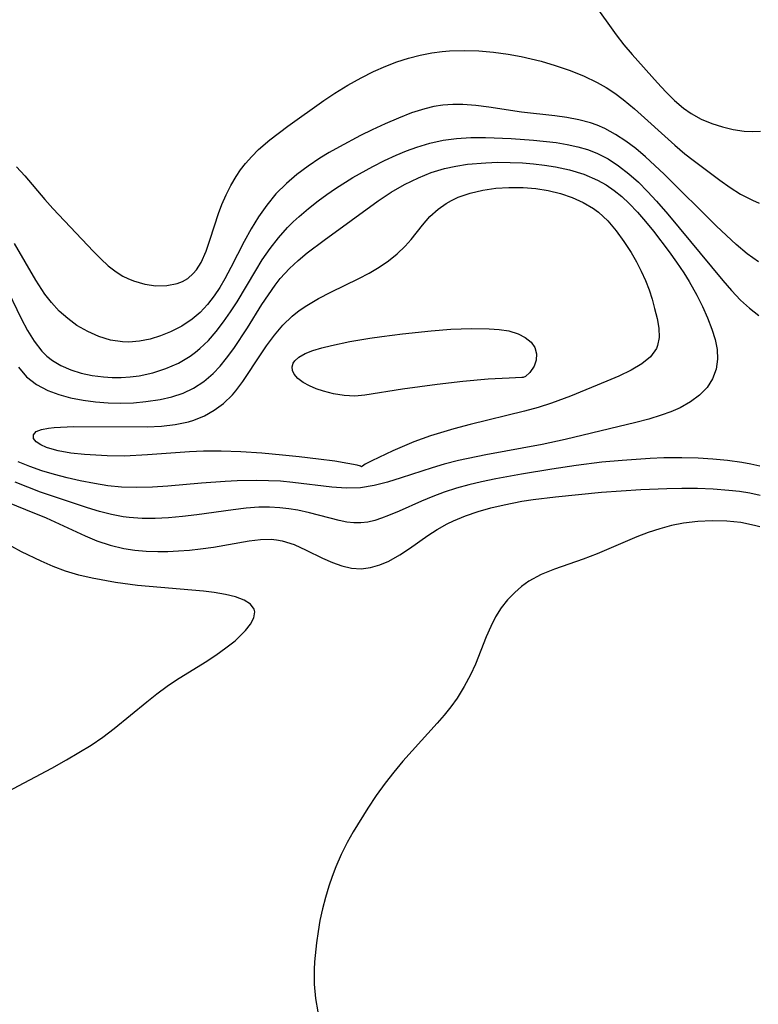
# Model space of a CAD drawing. Header units: inches. Extents: x 1073367 to 1082519, y 1569854 to 1574957.
# Tile 396 of 565: x 1081796 to 1081888, y 1571793 to 1571916. Entities that reach past the tile are written whole.
import ezdxf

# ---------------------------------------------------------------- set-up
doc = ezdxf.new("R2010")
doc.units = ezdxf.units.IN
doc.header["$MEASUREMENT"] = 0
doc.layers.add('CGG_CurvaNivelLidar_v1', color=7, linetype='Continuous', lineweight=30, true_color=0x008008)

msp = doc.modelspace()

# ---------------------------------------------------------------- linework, layer by layer
at = {"layer": 'CGG_CurvaNivelLidar_v1'}
for points in [[(1081867.4517, 1571918.0824, 77), (1081870.29, 1571914.1142, 77), (1081871.2754, 1571912.8688, 77), (1081872.3049, 1571911.6584, 77), (1081875.4592, 1571908.1316, 77), (1081876.51, 1571907.0001, 77), (1081877.5887, 1571905.9327, 77), (1081878.7191, 1571904.9662, 77), (1081879.67, 1571904.2983, 77), (1081880.9248, 1571903.6059, 77), (1081882.2351, 1571903.0522, 77), (1081883.5782, 1571902.6217, 77), (1081884.9328, 1571902.3067, 77), (1081886.2789, 1571902.1075, 77), (1081887.306, 1571902.0426, 77), (1081888.3221, 1571902.0885, 77)], [(1081795.3728, 1571897.6575, 76.5), (1081796.4232, 1571896.5292, 76.5), (1081798.917, 1571893.5663, 76.5), (1081799.916, 1571892.4305, 76.5), (1081804.9988, 1571887.047, 76.5), (1081805.9156, 1571886.128, 76.5), (1081806.8573, 1571885.2764, 76.5), (1081807.8381, 1571884.5216, 76.5), (1081808.6911, 1571883.9905, 76.5), (1081809.3017, 1571883.6805, 76.5), (1081810.0115, 1571883.3876, 76.5), (1081811.4121, 1571882.9801, 76.5), (1081812.8169, 1571882.7766, 76.5), (1081814.1844, 1571882.7892, 76.5), (1081815.4704, 1571883.0467, 76.5), (1081816.1509, 1571883.3203, 76.5), (1081816.7779, 1571883.6926, 76.5), (1081817.4825, 1571884.3093, 76.5), (1081817.8617, 1571884.7573, 76.5), (1081818.464, 1571885.7024, 76.5), (1081819.0819, 1571887.0829, 76.5), (1081819.5994, 1571888.5973, 76.5), (1081820.6278, 1571891.808, 76.5), (1081821.0598, 1571892.9216, 76.5), (1081821.5931, 1571894.1223, 76.5), (1081822.1876, 1571895.2948, 76.5), (1081822.8434, 1571896.4284, 76.5), (1081823.3872, 1571897.2573, 76.5), (1081823.9796, 1571898.0475, 76.5), (1081824.7716, 1571898.9433, 76.5), (1081825.633, 1571899.789, 76.5), (1081827.0427, 1571901.0181, 76.5), (1081829.271, 1571902.7393, 76.5), (1081833.7839, 1571905.9424, 76.5), (1081835.1393, 1571906.8429, 76.5), (1081836.7792, 1571907.8417, 76.5), (1081838.4567, 1571908.7728, 76.5), (1081839.9699, 1571909.5392, 76.5), (1081841.513, 1571910.2281, 76.5), (1081842.9223, 1571910.7584, 76.5), (1081844.3567, 1571911.2087, 76.5), (1081845.8105, 1571911.5809, 76.5), (1081847.2794, 1571911.8722, 76.5), (1081848.5796, 1571912.0543, 76.5), (1081849.5038, 1571912.1351, 76.5), (1081851.3273, 1571912.1935, 76.5), (1081853.159, 1571912.1392, 76.5), (1081854.9911, 1571911.9858, 76.5), (1081856.816, 1571911.7376, 76.5), (1081858.4438, 1571911.4345, 76.5), (1081859.6915, 1571911.1551, 76.5), (1081860.928, 1571910.8367, 76.5), (1081862.6888, 1571910.3074, 76.5), (1081864.4179, 1571909.7094, 76.5), (1081866.2101, 1571909.0038, 76.5), (1081867.9382, 1571908.1828, 76.5), (1081869.0529, 1571907.5401, 76.5), (1081870.1287, 1571906.8282, 76.5), (1081871.1674, 1571906.0556, 76.5), (1081872.5913, 1571904.8689, 76.5), (1081877.6411, 1571900.3382, 76.5), (1081878.8893, 1571899.2815, 76.5), (1081879.9037, 1571898.4754, 76.5), (1081883.2541, 1571895.9795, 76.5), (1081884.5507, 1571895.0702, 76.5), (1081885.8513, 1571894.242, 76.5), (1081887.3202, 1571893.4618, 76.5), (1081888.188, 1571893.102, 76.5)], [(1081888.1049, 1571885.747, 76), (1081886.6778, 1571886.7632, 76), (1081885.3051, 1571887.9245, 76), (1081882.8458, 1571890.243, 76), (1081876.3171, 1571896.7053, 76), (1081875.1491, 1571897.8245, 76), (1081873.9586, 1571898.9017, 76), (1081872.7452, 1571899.9109, 76), (1081871.4972, 1571900.8458, 76), (1081870.2116, 1571901.6892, 76), (1081868.8829, 1571902.4189, 76), (1081867.9127, 1571902.8495, 76), (1081867.109, 1571903.1363, 76), (1081865.6509, 1571903.5243, 76), (1081864.1516, 1571903.801, 76), (1081862.623, 1571904.0081, 76), (1081858.4626, 1571904.4893, 76), (1081854.3899, 1571905.1012, 76), (1081852.7761, 1571905.3105, 76), (1081851.1691, 1571905.4363, 76), (1081849.9026, 1571905.4459, 76), (1081848.6448, 1571905.3554, 76), (1081847.5107, 1571905.1739, 76), (1081846.3885, 1571904.905, 76), (1081844.7465, 1571904.3726, 76), (1081843.1156, 1571903.7311, 76), (1081841.466, 1571903.0191, 76), (1081839.8187, 1571902.2566, 76), (1081838.3539, 1571901.5351, 76), (1081835.7265, 1571900.1514, 76), (1081834.4375, 1571899.418, 76), (1081833.2759, 1571898.7119, 76), (1081831.819, 1571897.7399, 76), (1081830.424, 1571896.6954, 76), (1081829.1054, 1571895.57, 76), (1081827.7926, 1571894.2503, 76), (1081826.6519, 1571892.8611, 76), (1081825.6289, 1571891.3982, 76), (1081824.6904, 1571889.8691, 76), (1081823.8247, 1571888.2935, 76), (1081822.1887, 1571885.0503, 76), (1081821.4355, 1571883.6458, 76), (1081820.7793, 1571882.5455, 76), (1081820.0738, 1571881.4962, 76), (1081819.2388, 1571880.4236, 76), (1081818.3304, 1571879.4455, 76), (1081817.3411, 1571878.5836, 76), (1081816.0348, 1571877.7194, 76), (1081814.6361, 1571877.0159, 76), (1081813.3718, 1571876.5116, 76), (1081812.0778, 1571876.1146, 76), (1081810.7653, 1571875.845, 76), (1081809.4447, 1571875.7307, 76), (1081808.6368, 1571875.7517, 76), (1081807.1194, 1571875.9906, 76), (1081805.6825, 1571876.4325, 76), (1081804.2865, 1571877.051, 76), (1081802.9493, 1571877.8292, 76), (1081801.8017, 1571878.6671, 76), (1081800.7297, 1571879.6197, 76), (1081799.7461, 1571880.6813, 76), (1081798.9437, 1571881.7253, 76), (1081797.8, 1571883.4791, 76), (1081795.1519, 1571888.071, 76)], [(1081793.8648, 1571883.09, 75.5), (1081795.9915, 1571878.6668, 75.5), (1081796.7611, 1571877.2009, 75.5), (1081797.5992, 1571875.8372, 75.5), (1081798.5474, 1571874.6203, 75.5), (1081799.1788, 1571873.9926, 75.5), (1081799.8863, 1571873.4386, 75.5), (1081800.9245, 1571872.8214, 75.5), (1081802.1628, 1571872.2817, 75.5), (1081803.4803, 1571871.8675, 75.5), (1081804.8561, 1571871.568, 75.5), (1081806.2726, 1571871.3796, 75.5), (1081807.3647, 1571871.3122, 75.5), (1081808.4646, 1571871.3119, 75.5), (1081809.5946, 1571871.384, 75.5), (1081810.7195, 1571871.5305, 75.5), (1081812.4083, 1571871.8975, 75.5), (1081814.0497, 1571872.428, 75.5), (1081815.6209, 1571873.1201, 75.5), (1081817.0943, 1571873.9859, 75.5), (1081817.7526, 1571874.4669, 75.5), (1081818.3138, 1571874.9343, 75.5), (1081819.363, 1571875.9497, 75.5), (1081820.3426, 1571877.0631, 75.5), (1081821.2639, 1571878.2524, 75.5), (1081822.1351, 1571879.5003, 75.5), (1081822.9429, 1571880.7578, 75.5), (1081825.2783, 1571884.6962, 75.5), (1081826.1019, 1571886.0301, 75.5), (1081827.0701, 1571887.4382, 75.5), (1081828.1182, 1571888.7812, 75.5), (1081829.2522, 1571890.0455, 75.5), (1081829.9676, 1571890.7528, 75.5), (1081830.7102, 1571891.4345, 75.5), (1081831.8803, 1571892.4352, 75.5), (1081833.0935, 1571893.3945, 75.5), (1081834.1648, 1571894.1829, 75.5), (1081835.2619, 1571894.9402, 75.5), (1081837.4157, 1571896.2936, 75.5), (1081839.8979, 1571897.6807, 75.5), (1081841.3528, 1571898.4177, 75.5), (1081842.8292, 1571899.0973, 75.5), (1081844.0992, 1571899.6185, 75.5), (1081845.3846, 1571900.084, 75.5), (1081847.0209, 1571900.5798, 75.5), (1081848.681, 1571900.9534, 75.5), (1081850.3544, 1571901.1816, 75.5), (1081852.1635, 1571901.2893, 75.5), (1081853.9863, 1571901.2971, 75.5), (1081857.1692, 1571901.1756, 75.5), (1081859.9852, 1571900.975, 75.5), (1081862.8178, 1571900.6583, 75.5), (1081864.1745, 1571900.4367, 75.5), (1081865.5028, 1571900.1453, 75.5), (1081866.7163, 1571899.7884, 75.5), (1081867.8895, 1571899.3346, 75.5), (1081869.285, 1571898.6192, 75.5), (1081870.6129, 1571897.7596, 75.5), (1081871.8793, 1571896.781, 75.5), (1081873.0829, 1571895.7087, 75.5), (1081874.2383, 1571894.559, 75.5), (1081875.3528, 1571893.3493, 75.5), (1081876.7383, 1571891.7361, 75.5), (1081883.6324, 1571883.4522, 75.5), (1081884.7168, 1571882.1858, 75.5), (1081885.8322, 1571880.9906, 75.5), (1081886.9429, 1571879.9593, 75.5), (1081888.121, 1571879.0548, 75.5)], [(1081795.6374, 1571872.5856, 75), (1081796.6562, 1571871.4055, 75), (1081797.8959, 1571870.44, 75), (1081799.3121, 1571869.688, 75), (1081800.6871, 1571869.1723, 75), (1081802.1423, 1571868.7765, 75), (1081803.7153, 1571868.4715, 75), (1081805.2723, 1571868.2677, 75), (1081806.8542, 1571868.1466, 75), (1081808.4474, 1571868.109, 75), (1081810.0058, 1571868.1576, 75), (1081811.5509, 1571868.2914, 75), (1081813.3402, 1571868.5652, 75), (1081814.7988, 1571868.9076, 75), (1081816.1984, 1571869.3717, 75), (1081817.5195, 1571869.9807, 75), (1081818.803, 1571870.8007, 75), (1081819.9682, 1571871.7927, 75), (1081820.8259, 1571872.7111, 75), (1081821.6277, 1571873.7065, 75), (1081822.5244, 1571874.9369, 75), (1081824.2374, 1571877.5339, 75), (1081826.0604, 1571880.4376, 75), (1081826.863, 1571881.6516, 75), (1081827.701, 1571882.8298, 75), (1081828.3481, 1571883.6622, 75), (1081829.4952, 1571884.9457, 75), (1081830.5599, 1571885.9492, 75), (1081831.6888, 1571886.8888, 75), (1081833.8141, 1571888.485, 75), (1081840.592, 1571893.3961, 75), (1081842.2056, 1571894.4561, 75), (1081843.8754, 1571895.423, 75), (1081845.6012, 1571896.2747, 75), (1081847.1987, 1571896.9166, 75), (1081848.8413, 1571897.4234, 75), (1081850.2724, 1571897.737, 75), (1081851.7282, 1571897.9576, 75), (1081854.0222, 1571898.1568, 75), (1081855.5416, 1571898.2065, 75), (1081857.0651, 1571898.1973, 75), (1081858.5873, 1571898.132, 75), (1081859.9807, 1571898.0213, 75), (1081861.3632, 1571897.8589, 75), (1081862.7292, 1571897.639, 75), (1081864.4907, 1571897.2496, 75), (1081866.2785, 1571896.7045, 75), (1081867.9784, 1571895.9783, 75), (1081869.0375, 1571895.3769, 75), (1081870.0461, 1571894.6833, 75), (1081871.0012, 1571893.9124, 75), (1081871.9109, 1571893.0718, 75), (1081872.9632, 1571891.97, 75), (1081873.9714, 1571890.8036, 75), (1081874.9521, 1571889.5938, 75), (1081876.9099, 1571887.0329, 75), (1081877.8503, 1571885.7209, 75), (1081878.7506, 1571884.3891, 75), (1081879.4338, 1571883.3036, 75), (1081880.3952, 1571881.6043, 75), (1081881.1044, 1571880.1799, 75), (1081881.7292, 1571878.7572, 75), (1081882.2604, 1571877.3511, 75), (1081882.6526, 1571876.0682, 75), (1081882.907, 1571874.8157, 75), (1081882.9733, 1571873.5977, 75), (1081882.7863, 1571872.3378, 75), (1081882.3436, 1571871.1511, 75), (1081881.6608, 1571870.0687, 75), (1081880.725, 1571869.096, 75), (1081879.5935, 1571868.2546, 75), (1081878.3083, 1571867.5349, 75), (1081877.1535, 1571867.027, 75), (1081875.9339, 1571866.5847, 75), (1081874.3825, 1571866.1137, 75), (1081872.7805, 1571865.6916, 75), (1081863.9151, 1571863.5573, 75), (1081861.0391, 1571862.9451, 75), (1081854.0112, 1571861.6492, 75), (1081850.6178, 1571860.9431, 75), (1081848.8384, 1571860.4862, 75), (1081847.3091, 1571860.0303, 75), (1081843.4487, 1571858.7567, 75), (1081841.7472, 1571858.2258, 75), (1081840.0526, 1571857.7941, 75), (1081838.3514, 1571857.53, 75), (1081836.5701, 1571857.4859, 75), (1081834.7685, 1571857.6164, 75), (1081829.9004, 1571858.2063, 75), (1081828.3734, 1571858.3359, 75), (1081826.8834, 1571858.4065, 75), (1081825.3831, 1571858.4285, 75), (1081822.9582, 1571858.3833, 75), (1081821.4704, 1571858.3105, 75), (1081818.4891, 1571858.0878, 75), (1081814.2835, 1571857.7244, 75), (1081812.3662, 1571857.6045, 75), (1081810.4278, 1571857.5541, 75), (1081808.4994, 1571857.6142, 75), (1081806.8186, 1571857.784, 75), (1081805.147, 1571858.0453, 75), (1081803.3573, 1571858.4011, 75), (1081801.7429, 1571858.7731, 75), (1081800.1418, 1571859.1915, 75), (1081798.5613, 1571859.6636, 75), (1081797.0676, 1571860.1773, 75), (1081795.6081, 1571860.7546, 75)], [(1081888.2526, 1571860.2153, 75.5), (1081887.1236, 1571860.4733, 75.5), (1081885.9833, 1571860.6859, 75.5), (1081884.1926, 1571860.9423, 75.5), (1081882.3847, 1571861.1217, 75.5), (1081880.5643, 1571861.233, 75.5), (1081878.4908, 1571861.2824, 75.5), (1081876.2734, 1571861.2547, 75.5), (1081874.5404, 1571861.1871, 75.5), (1081871.071, 1571860.956, 75.5), (1081868.5018, 1571860.7098, 75.5), (1081865.328, 1571860.3158, 75.5), (1081862.2757, 1571859.8624, 75.5), (1081858.4764, 1571859.2489, 75.5), (1081855.2529, 1571858.6506, 75.5), (1081853.4882, 1571858.2728, 75.5), (1081851.9077, 1571857.891, 75.5), (1081850.3524, 1571857.4627, 75.5), (1081848.8298, 1571856.9774, 75.5), (1081847.3869, 1571856.4437, 75.5), (1081845.9831, 1571855.8641, 75.5), (1081843.2032, 1571854.6225, 75.5), (1081841.8676, 1571854.0486, 75.5), (1081841.0073, 1571853.7159, 75.5), (1081840.1522, 1571853.4405, 75.5), (1081839.283, 1571853.2418, 75.5), (1081838.4098, 1571853.141, 75.5), (1081837.5336, 1571853.1489, 75.5), (1081836.6536, 1571853.2503, 75.5), (1081835.7208, 1571853.4345, 75.5), (1081832.0008, 1571854.4032, 75.5), (1081830.5541, 1571854.7239, 75.5), (1081829.433, 1571854.9112, 75.5), (1081828.2926, 1571855.0384, 75.5), (1081826.989, 1571855.1019, 75.5), (1081825.6708, 1571855.0857, 75.5), (1081824.0711, 1571854.9738, 75.5), (1081822.4604, 1571854.7903, 75.5), (1081817.9083, 1571854.1588, 75.5), (1081816.1356, 1571853.9509, 75.5), (1081814.3633, 1571853.7928, 75.5), (1081812.7217, 1571853.7085, 75.5), (1081811.0895, 1571853.7056, 75.5), (1081809.4717, 1571853.8102, 75.5), (1081808.7163, 1571853.9053, 75.5), (1081807.2695, 1571854.1787, 75.5), (1081805.7637, 1571854.562, 75.5), (1081804.2618, 1571855.0122, 75.5), (1081798.4024, 1571857.0004, 75.5), (1081795.2171, 1571858.2094, 75.5)], [(1081793.0898, 1571856.1747, 76), (1081796.5013, 1571854.827, 76), (1081799.1034, 1571853.7573, 76), (1081803.9608, 1571851.5081, 76), (1081805.4213, 1571850.9001, 76), (1081807.0861, 1571850.3453, 76), (1081808.7904, 1571849.938, 76), (1081810.1933, 1571849.7243, 76), (1081811.612, 1571849.6019, 76), (1081813.0403, 1571849.557, 76), (1081814.2781, 1571849.5714, 76), (1081815.6457, 1571849.6336, 76), (1081817.0083, 1571849.7383, 76), (1081818.3605, 1571849.8824, 76), (1081819.9985, 1571850.1085, 76), (1081824.4732, 1571850.8945, 76), (1081825.8549, 1571851.06, 76), (1081827.2013, 1571851.0876, 76), (1081827.8598, 1571851.0306, 76), (1081828.5691, 1571850.9051, 76), (1081830.0919, 1571850.4193, 76), (1081831.5696, 1571849.7481, 76), (1081833.6024, 1571848.7337, 76), (1081834.8542, 1571848.1862, 76), (1081836.0494, 1571847.7703, 76), (1081837.2517, 1571847.4962, 76), (1081838.4563, 1571847.4146, 76), (1081839.6185, 1571847.5566, 76), (1081840.7735, 1571847.8887, 76), (1081841.9165, 1571848.3736, 76), (1081843.2848, 1571849.1307, 76), (1081844.5062, 1571849.9497, 76), (1081846.7572, 1571851.5615, 76), (1081847.9387, 1571852.3339, 76), (1081849.1781, 1571853.0271, 76), (1081849.9898, 1571853.4161, 76), (1081851.4971, 1571854.0331, 76), (1081853.0603, 1571854.5631, 76), (1081854.6667, 1571855.0194, 76), (1081856.3069, 1571855.4107, 76), (1081858.5064, 1571855.8368, 76), (1081859.9174, 1571856.0611, 76), (1081862.7245, 1571856.4174, 76), (1081868.4661, 1571856.962, 76), (1081873.3888, 1571857.3082, 76), (1081876.6138, 1571857.4498, 76), (1081878.4924, 1571857.4848, 76), (1081880.4697, 1571857.4696, 76), (1081882.4367, 1571857.3943, 76), (1081884.3814, 1571857.2479, 76), (1081885.6931, 1571857.0957, 76), (1081886.993, 1571856.8914, 76), (1081888.2783, 1571856.6252, 76)], [(1081888.235, 1571852.6345, 76.5), (1081887.6053, 1571852.8178, 76.5), (1081885.8774, 1571853.1755, 76.5), (1081884.1085, 1571853.3651, 76.5), (1081882.315, 1571853.4104, 76.5), (1081880.5116, 1571853.3226, 76.5), (1081878.7126, 1571853.1013, 76.5), (1081877.2163, 1571852.8044, 76.5), (1081875.7527, 1571852.4061, 76.5), (1081874.3089, 1571851.9242, 76.5), (1081872.884, 1571851.3805, 76.5), (1081867.949, 1571849.2688, 76.5), (1081866.1782, 1571848.6114, 76.5), (1081862.5844, 1571847.3599, 76.5), (1081860.9398, 1571846.6752, 76.5), (1081859.4095, 1571845.8454, 76.5), (1081858.4857, 1571845.19, 76.5), (1081857.6278, 1571844.4556, 76.5), (1081856.7319, 1571843.5396, 76.5), (1081855.9366, 1571842.5332, 76.5), (1081855.2356, 1571841.3954, 76.5), (1081854.6293, 1571840.1778, 76.5), (1081854.0824, 1571838.9046, 76.5), (1081852.7206, 1571835.5012, 76.5), (1081852.116, 1571834.1652, 76.5), (1081851.3254, 1571832.6808, 76.5), (1081850.4245, 1571831.248, 76.5), (1081849.6477, 1571830.1697, 76.5), (1081848.8172, 1571829.1227, 76.5), (1081847.944, 1571828.1018, 76.5), (1081844.8014, 1571824.6587, 76.5), (1081843.6574, 1571823.3579, 76.5), (1081842.5234, 1571822.0048, 76.5), (1081841.4348, 1571820.6154, 76.5), (1081840.3251, 1571819.0712, 76.5), (1081839.2703, 1571817.4905, 76.5), (1081837.4415, 1571814.5363, 76.5), (1081836.6998, 1571813.1949, 76.5), (1081835.9658, 1571811.6966, 76.5), (1081835.3011, 1571810.1652, 76.5), (1081834.8296, 1571808.9595, 76.5), (1081834.4021, 1571807.7377, 76.5), (1081833.9764, 1571806.327, 76.5), (1081833.6116, 1571804.8991, 76.5), (1081833.3033, 1571803.4586, 76.5), (1081833.0584, 1571802.0674, 76.5), (1081832.8604, 1571800.6722, 76.5), (1081832.6295, 1571798.299, 76.5), (1081832.5798, 1571797.3235, 76.5), (1081832.584, 1571795.4965, 76.5), (1081832.743, 1571793.687, 76.5), (1081833.0534, 1571792.0318, 76.5)], [(1081794.2949, 1571819.5885, 76.5), (1081799.7926, 1571822.5026, 76.5), (1081801.6537, 1571823.5357, 76.5), (1081803.1968, 1571824.4264, 76.5), (1081804.7107, 1571825.3575, 76.5), (1081806.1761, 1571826.3553, 76.5), (1081807.5825, 1571827.436, 76.5), (1081811.6796, 1571830.7982, 76.5), (1081812.9421, 1571831.7947, 76.5), (1081814.2309, 1571832.7467, 76.5), (1081815.3946, 1571833.5321, 76.5), (1081818.9482, 1571835.7489, 76.5), (1081820.2901, 1571836.6231, 76.5), (1081821.5491, 1571837.51, 76.5), (1081822.69, 1571838.4097, 76.5), (1081823.1829, 1571838.8463, 76.5), (1081823.9937, 1571839.6795, 76.5), (1081824.6194, 1571840.5025, 76.5), (1081825.022, 1571841.2885, 76.5), (1081825.1509, 1571842.0089, 76.5), (1081825.0884, 1571842.3489, 76.5), (1081824.6408, 1571842.9689, 76.5), (1081823.8392, 1571843.4734, 76.5), (1081822.7689, 1571843.881, 76.5), (1081821.4971, 1571844.2043, 76.5), (1081820.0757, 1571844.4506, 76.5), (1081818.7359, 1571844.6107, 76.5), (1081810.4895, 1571845.3353, 76.5), (1081807.7703, 1571845.6919, 76.5), (1081804.8652, 1571846.2168, 76.5), (1081803.1601, 1571846.6129, 76.5), (1081801.4995, 1571847.1069, 76.5), (1081799.9748, 1571847.6854, 76.5), (1081798.4835, 1571848.3374, 76.5), (1081796.0019, 1571849.5367, 76.5), (1081794.8012, 1571850.1943, 76.5)]]:
    msp.add_polyline3d(points, dxfattribs=at)
for points in [[(1081838.5, 1571860.14, 74.5), (1081838.3742, 1571860.2175, 74.5), (1081837.9406, 1571860.3397, 74.5), (1081836.8, 1571860.5719, 74.5), (1081835.1611, 1571860.8387, 74.5), (1081833.1313, 1571861.1221, 74.5), (1081830.7021, 1571861.4165, 74.5), (1081828.6425, 1571861.6245, 74.5), (1081826.025, 1571861.8461, 74.5), (1081823.4269, 1571862.014, 74.5), (1081820.9611, 1571862.107, 74.5), (1081818.7414, 1571862.1039, 74.5), (1081816.9957, 1571862.0212, 74.5), (1081811.7477, 1571861.6336, 74.5), (1081808.8754, 1571861.4984, 74.5), (1081806.7289, 1571861.5155, 74.5), (1081803.8951, 1571861.6854, 74.5), (1081802.1656, 1571861.872, 74.5), (1081800.5925, 1571862.1438, 74.5), (1081799.8324, 1571862.3346, 74.5), (1081799.1502, 1571862.557, 74.5), (1081798.4213, 1571862.8815, 74.5), (1081797.8403, 1571863.2778, 74.5), (1081797.5219, 1571863.7037, 74.5), (1081797.5205, 1571864.1646, 74.5), (1081797.8592, 1571864.5598, 74.5), (1081798.4988, 1571864.8277, 74.5), (1081799.384, 1571864.9954, 74.5), (1081800.0933, 1571865.0702, 74.5), (1081802.5047, 1571865.1762, 74.5), (1081811.7315, 1571865.1614, 74.5), (1081813.5049, 1571865.236, 74.5), (1081815.2287, 1571865.4162, 74.5), (1081816.8794, 1571865.757, 74.5), (1081817.5323, 1571865.9589, 74.5), (1081818.8577, 1571866.5178, 74.5), (1081820.0934, 1571867.2305, 74.5), (1081821.2337, 1571868.073, 74.5), (1081822.3602, 1571869.1347, 74.5), (1081822.8001, 1571869.6409, 74.5), (1081823.6707, 1571870.7938, 74.5), (1081825.9627, 1571874.2807, 74.5), (1081826.6401, 1571875.269, 74.5), (1081827.6174, 1571876.5949, 74.5), (1081828.6685, 1571877.8431, 74.5), (1081829.8258, 1571878.9714, 74.5), (1081830.7122, 1571879.669, 74.5), (1081831.6544, 1571880.3035, 74.5), (1081833.1343, 1571881.1671, 74.5), (1081834.673, 1571881.9668, 74.5), (1081838.151, 1571883.6821, 74.5), (1081839.4398, 1571884.368, 74.5), (1081840.6835, 1571885.1078, 74.5), (1081841.8609, 1571885.9067, 74.5), (1081842.9541, 1571886.77, 74.5), (1081843.9419, 1571887.7051, 74.5), (1081844.7016, 1571888.571, 74.5), (1081846.1212, 1571890.3633, 74.5), (1081847.0446, 1571891.4143, 74.5), (1081848.0714, 1571892.3669, 74.5), (1081849.0708, 1571893.0747, 74.5), (1081849.7157, 1571893.4382, 74.5), (1081850.5848, 1571893.8369, 74.5), (1081852.0659, 1571894.3453, 74.5), (1081853.6299, 1571894.7137, 74.5), (1081855.2521, 1571894.9549, 74.5), (1081856.9115, 1571895.0712, 74.5), (1081858.6678, 1571895.0545, 74.5), (1081860.2808, 1571894.914, 74.5), (1081861.8253, 1571894.6615, 74.5), (1081863.3368, 1571894.2954, 74.5), (1081864.7976, 1571893.8114, 74.5), (1081866.1863, 1571893.1969, 74.5), (1081867.4771, 1571892.4308, 74.5), (1081867.7972, 1571892.2, 74.5), (1081868.1068, 1571891.9576, 74.5), (1081869.2691, 1571890.8712, 74.5), (1081870.3195, 1571889.6441, 74.5), (1081871.281, 1571888.3178, 74.5), (1081872.1694, 1571886.9271, 74.5), (1081872.8334, 1571885.7823, 74.5), (1081873.4419, 1571884.6189, 74.5), (1081873.9772, 1571883.4395, 74.5), (1081874.4199, 1571882.2661, 74.5), (1081874.7914, 1571881.0962, 74.5), (1081875.1087, 1571879.9475, 74.5), (1081875.4144, 1571878.6706, 74.5), (1081875.6184, 1571877.4579, 74.5), (1081875.6647, 1571876.3245, 74.5), (1081875.4864, 1571875.29, 74.5), (1081875.3484, 1571874.937, 74.5), (1081874.607, 1571873.893, 74.5), (1081873.5162, 1571873.0018, 74.5), (1081872.1731, 1571872.2136, 74.5), (1081870.6534, 1571871.4866, 74.5), (1081869.1393, 1571870.8337, 74.5), (1081864.5977, 1571868.9807, 74.5), (1081862.2339, 1571868.1199, 74.5), (1081860.5577, 1571867.5752, 74.5), (1081858.8585, 1571867.0873, 74.5), (1081852.0467, 1571865.4422, 74.5), (1081850.011, 1571864.894, 74.5), (1081847.0996, 1571864.0013, 74.5), (1081845.0258, 1571863.2509, 74.5), (1081842.3996, 1571862.1449, 74.5), (1081839.7672, 1571860.8993, 74.5), (1081838.9453, 1571860.4604, 74.5), (1081838.5976, 1571860.2449, 74.5)], [(1081858.5, 1571871.2899, 74), (1081856.9453, 1571871.2413, 74), (1081854.2943, 1571871.0856, 74), (1081851.1402, 1571870.8209, 74), (1081847.9557, 1571870.4509, 74), (1081843.6242, 1571869.8549, 74), (1081838.8985, 1571869.0924, 74), (1081837.6722, 1571868.9917, 74), (1081836.3227, 1571869.0504, 74), (1081834.9998, 1571869.2624, 74), (1081833.7308, 1571869.5913, 74), (1081832.8311, 1571869.9008, 74), (1081831.9998, 1571870.2566, 74), (1081831.1866, 1571870.7008, 74), (1081830.5238, 1571871.196, 74), (1081830.0591, 1571871.7431, 74), (1081829.8728, 1571872.1818, 74), (1081829.8348, 1571872.63, 74), (1081829.9623, 1571873.088, 74), (1081830.1544, 1571873.3935, 74), (1081830.6467, 1571873.8485, 74), (1081831.4469, 1571874.3031, 74), (1081832.4274, 1571874.6906, 74), (1081833.5399, 1571875.0282, 74), (1081834.7474, 1571875.3295, 74), (1081837.0284, 1571875.8041, 74), (1081839.5337, 1571876.235, 74), (1081841.0328, 1571876.4547, 74), (1081843.6197, 1571876.7816, 74), (1081847.1888, 1571877.1584, 74), (1081849.6452, 1571877.3362, 74), (1081850.9618, 1571877.3927, 74), (1081852.2676, 1571877.4221, 74), (1081854.4333, 1571877.4049, 74), (1081855.69, 1571877.3275, 74), (1081856.9164, 1571877.1223, 74), (1081858.0482, 1571876.7754, 74), (1081858.9523, 1571876.3222, 74), (1081859.6659, 1571875.7455, 74), (1081860.1422, 1571875.0544, 74), (1081860.354, 1571874.2689, 74), (1081860.3158, 1571873.4643, 74), (1081860.0634, 1571872.7155, 74), (1081859.5349, 1571871.9473, 74), (1081858.9587, 1571871.4456, 74), (1081858.6933, 1571871.3088, 74)]]:
    msp.add_polyline3d(points, close=True, dxfattribs=at)

doc.saveas('drawing.dxf')
